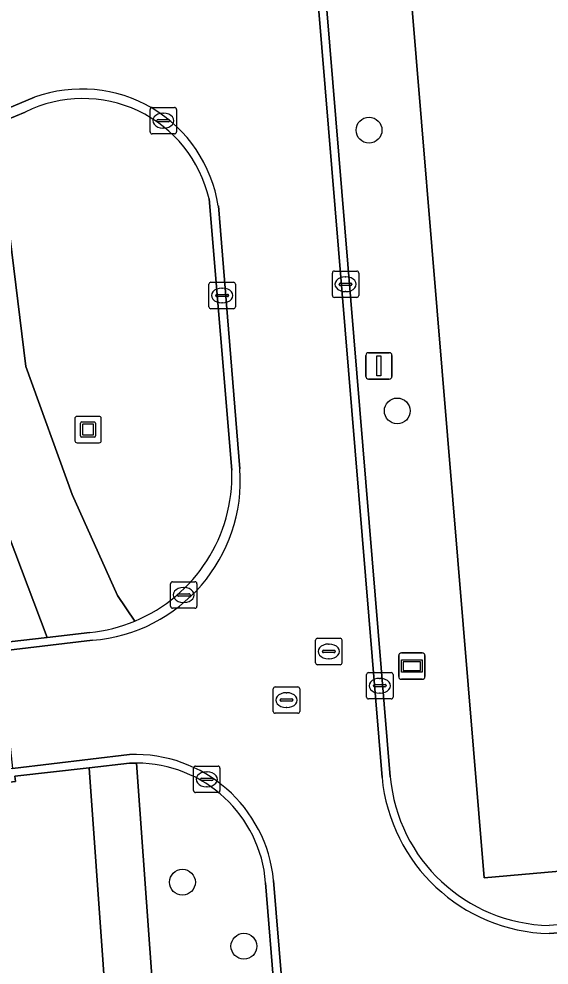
# Model space of a CAD drawing. Extents: x 162661 to 163484, y 380247 to 381230.
# Drawn here: x 163090.12 to 163110.19, y 380776.04 to 380811.86 of the extents above; entities that cross this region are included whole.
import ezdxf

# ---------------------------------------------------------------- set-up
doc = ezdxf.new("R2010")
doc.units = 0
for name, color, linetype in [('IMGEO_Boom', 7, 'Continuous'), ('IMGEO_Erf', 7, 'Continuous'), ('IMGEO_Groenvoorziening', 7, 'Continuous'), ('IMGEO_Kolk', 7, 'Continuous'), ('IMGEO_Kunstobject', 7, 'Continuous'), ('IMGEO_Lichtmast', 7, 'Continuous'), ('IMGEO_Rijbaan_lokaal_gesloten', 7, 'Continuous'), ('IMGEO_Rijbaan_lokaal_open', 7, 'Continuous'), ('IMGEO_Rioolput', 7, 'Continuous'), ('IMGEO_Voetpad_onverhard', 7, 'Continuous'), ('IMGEO_Voetpad_open', 7, 'Continuous'), ('IMGEO_Wegwijzer', 7, 'Continuous')]:
    doc.layers.add(name, color=color, linetype=linetype)

msp = doc.modelspace()

# ---------------------------------------------------------------- linework, layer by layer
at = {"layer": 'IMGEO_Boom'}
for centre in [(163103.378, 380807.649), (163104.447, 380797.019), (163096.314, 380779.175), (163098.642, 380776.752)]:
    msp.add_circle(centre, 0.489, dxfattribs=at)
at = {"layer": 'IMGEO_Erf'}
for points in [[(163123.374, 380830.767), (163123.388, 380830.302), (163119.732, 380830.269), (163119.673, 380830.754), (163106.322, 380830.801), (163103.397, 380830.811), (163103.788, 380827.01), (163107.334, 380784.216), (163107.736, 380779.339), (163120.148, 380780.444), (163121.048, 380780.505), (163121.933, 380780.565), (163124.339, 380780.727), (163127.759, 380780.998), (163130.169, 380781.233)], [(163028.488, 380778.563), (163028.665, 380775.858), (163029.443, 380764.786), (163030.493, 380750), (163032.814, 380717.345), (163058.503, 380720.872), (163058.785, 380720.911), (163058.335, 380728.365), (163094.742, 380732.927), (163096.39, 380733.078), (163096.353, 380733.518), (163095.175, 380750), (163092.778, 380783.508), (163089.971, 380783.193), (163089.993, 380782.992), (163039.001, 380776.996), (163034.619, 380776.499)]]:
    msp.add_lwpolyline(points, dxfattribs=at)
at = {"layer": 'IMGEO_Groenvoorziening'}
for points in [[(163121.097, 380779.782), (163121.048, 380780.505), (163120.148, 380780.444), (163107.736, 380779.339), (163107.334, 380784.216), (163103.788, 380827.01), (163103.397, 380830.811), (163106.322, 380830.801), (163106.381, 380832.492), (163105.321, 380832.491)], [(163100.635, 380826.124), (163104.182, 380783.167)], [(163090.367, 380808.335), (163089.254, 380807.876), (163090.381, 380798.7), (163092.138, 380793.85), (163093.857, 380790.03), (163094.515, 380789.061)], [(163034.352, 380781.96), (163039.382, 380782.529), (163091.191, 380788.443), (163087.508, 380798.177), (163086.729, 380806.834), (163084.294, 380805.828), (163084.311, 380805.649), (163083.113, 380805.114), (163068.745, 380799.107), (163050.701, 380791.564), (163048.473, 380790.555)], [(163098.185, 380794.776), (163097.322, 380805.044)], [(163094.575, 380783.687), (163096.993, 380750), (163098.135, 380734.008), (163098.199, 380733.244), (163101.635, 380733.559), (163102.077, 380733.6), (163103.02, 380733.686), (163102.908, 380735.018), (163100.666, 380761.794)], [(163100.666, 380761.794), (163100.872, 380761.825), (163100.826, 380762.387), (163099.464, 380779.156)]]:
    msp.add_lwpolyline(points, dxfattribs=at)
for centre, radius, start, end in [((163092.547, 380803.947), 4.9, 12.9382, 116.4162), ((163092.2, 380794.583), 5.988, 292.7425, 1.8428), ((163094.561, 380778.768), 4.919, 4.5204, 89.8324), ((163110.338, 380783.718), 6.18, 185.1113, 268.7152)]:
    msp.add_arc(centre, radius, start, end, dxfattribs=at)
at = {"layer": 'IMGEO_Kolk'}
for p, q in [((163095.09, 380807.584), (163095.09, 380808.436)), ((163095.165, 380808.51), (163096.017, 380808.51)), ((163096.091, 380808.436), (163096.091, 380807.584)), ((163095.349, 380808.004), (163095.349, 380808.016)), ((163095.392, 380808.053), (163095.79, 380808.053)), ((163095.578, 380808.29), (163095.603, 380808.29)), ((163095.833, 380808.016), (163095.833, 380808.004)), ((163095.787, 380807.967), (163095.389, 380807.967)), ((163095.601, 380807.73), (163095.576, 380807.73)), ((163096.017, 380807.51), (163095.165, 380807.51)), ((163102.065, 380802.315), (163102.917, 380802.315)), ((163101.99, 380801.389), (163101.99, 380802.241)), ((163102.478, 380802.095), (163102.503, 380802.095)), ((163102.991, 380802.241), (163102.991, 380801.389)), ((163097.319, 380800.964), (163097.319, 380801.816)), ((163097.394, 380801.89), (163098.246, 380801.89)), ((163097.807, 380801.67), (163097.832, 380801.67)), ((163098.32, 380801.816), (163098.32, 380800.964)), ((163102.249, 380801.809), (163102.249, 380801.821)), ((163102.687, 380801.772), (163102.289, 380801.772)), ((163102.292, 380801.858), (163102.69, 380801.858)), ((163102.733, 380801.821), (163102.733, 380801.809)), ((163097.578, 380801.384), (163097.578, 380801.396)), ((163098.016, 380801.347), (163097.618, 380801.347)), ((163097.621, 380801.433), (163098.019, 380801.433)), ((163098.062, 380801.396), (163098.062, 380801.384)), ((163102.917, 380801.315), (163102.065, 380801.315)), ((163102.501, 380801.535), (163102.476, 380801.535)), ((163098.246, 380800.89), (163097.394, 380800.89)), ((163097.83, 380801.11), (163097.805, 380801.11)), ((163095.863, 380789.624), (163095.863, 380790.476)), ((163095.938, 380790.55), (163096.79, 380790.55)), ((163096.864, 380790.476), (163096.864, 380789.624)), ((163096.351, 380790.33), (163096.376, 380790.33)), ((163096.122, 380790.044), (163096.122, 380790.056)), ((163096.56, 380790.007), (163096.162, 380790.007)), ((163096.165, 380790.093), (163096.563, 380790.093)), ((163096.374, 380789.77), (163096.349, 380789.77)), ((163096.606, 380790.056), (163096.606, 380790.044)), ((163096.79, 380789.55), (163095.938, 380789.55)), ((163103.285, 380786.188), (163103.285, 380787.04)), ((163103.36, 380787.114), (163104.212, 380787.114)), ((163103.773, 380786.894), (163103.798, 380786.894)), ((163104.286, 380787.04), (163104.286, 380786.188)), ((163103.544, 380786.608), (163103.544, 380786.62)), ((163103.982, 380786.571), (163103.584, 380786.571)), ((163103.587, 380786.657), (163103.985, 380786.657)), ((163104.028, 380786.62), (163104.028, 380786.608)), ((163103.796, 380786.334), (163103.771, 380786.334)), ((163104.212, 380786.114), (163103.36, 380786.114)), ((163096.735, 380782.645), (163096.735, 380783.497)), ((163096.81, 380783.571), (163097.662, 380783.571)), ((163097.223, 380783.351), (163097.248, 380783.351)), ((163097.736, 380783.497), (163097.736, 380782.645)), ((163096.994, 380783.065), (163096.994, 380783.077)), ((163097.432, 380783.028), (163097.034, 380783.028)), ((163097.037, 380783.114), (163097.435, 380783.114)), ((163097.478, 380783.077), (163097.478, 380783.065)), ((163097.246, 380782.791), (163097.221, 380782.791)), ((163097.662, 380782.571), (163096.81, 380782.571))]:
    msp.add_line(p, q, dxfattribs=at)
for points in [[(163095.09, 380807.584), (163095.09, 380808.436)], [(163095.165, 380808.51), (163096.017, 380808.51)], [(163096.091, 380808.436), (163096.091, 380807.584)], [(163096.017, 380807.51), (163095.165, 380807.51)], [(163102.065, 380802.315), (163102.917, 380802.315)], [(163101.99, 380801.389), (163101.99, 380802.241)], [(163102.991, 380802.241), (163102.991, 380801.389)], [(163097.319, 380800.964), (163097.319, 380801.816)], [(163097.394, 380801.89), (163098.246, 380801.89)], [(163098.32, 380801.816), (163098.32, 380800.964)], [(163102.917, 380801.315), (163102.065, 380801.315)], [(163098.246, 380800.89), (163097.394, 380800.89)], [(163095.863, 380789.624), (163095.863, 380790.476)], [(163095.938, 380790.55), (163096.79, 380790.55)], [(163096.864, 380790.476), (163096.864, 380789.624)], [(163096.79, 380789.55), (163095.938, 380789.55)], [(163103.285, 380786.188), (163103.285, 380787.04)], [(163103.36, 380787.114), (163104.212, 380787.114)], [(163104.286, 380787.04), (163104.286, 380786.188)], [(163104.212, 380786.114), (163103.36, 380786.114)], [(163096.735, 380782.645), (163096.735, 380783.497)], [(163096.81, 380783.571), (163097.662, 380783.571)], [(163097.736, 380783.497), (163097.736, 380782.645)], [(163097.662, 380782.571), (163096.81, 380782.571)]]:
    msp.add_lwpolyline(points, dxfattribs=at)
for centre, radius, start, end in [((163095.167, 380808.434), 0.0765, 91.552, 178.448), ((163095.167, 380808.434), 0.0765, 91.552, 178.448), ((163096.015, 380808.434), 0.0765, 1.552, 88.448), ((163096.015, 380808.434), 0.0765, 1.552, 88.448), ((163095.389, 380808.013), 0.0403, 85.8775, 175.7526), ((163095.794, 380808.015), 0.0386, 1.7309, 96.639), ((163095.386, 380808.003), 0.0366, 178.938, 274.7102), ((163095.79, 380808.01), 0.043, 264.8664, 352.4533), ((163095.167, 380807.586), 0.0765, 181.552, 268.448), ((163095.167, 380807.586), 0.0765, 181.552, 268.448), ((163096.015, 380807.586), 0.0765, 271.552, 358.448), ((163096.015, 380807.586), 0.0765, 271.552, 358.448), ((163102.067, 380802.239), 0.0765, 91.552, 178.448), ((163102.067, 380802.239), 0.0765, 91.552, 178.448), ((163102.915, 380802.239), 0.0765, 1.552, 88.448), ((163102.915, 380802.239), 0.0765, 1.552, 88.448), ((163097.396, 380801.814), 0.0765, 91.552, 178.448), ((163097.396, 380801.814), 0.0765, 91.552, 178.448), ((163098.244, 380801.814), 0.0765, 1.552, 88.448), ((163098.244, 380801.814), 0.0765, 1.552, 88.448), ((163102.289, 380801.818), 0.0403, 85.8775, 175.7526), ((163102.286, 380801.808), 0.0366, 178.938, 274.7102), ((163102.69, 380801.815), 0.043, 264.8664, 352.4533), ((163102.694, 380801.82), 0.0386, 1.7309, 96.639), ((163097.618, 380801.393), 0.0403, 85.8775, 175.7526), ((163097.615, 380801.383), 0.0366, 178.938, 274.7102), ((163098.019, 380801.39), 0.043, 264.8664, 352.4533), ((163098.023, 380801.395), 0.0386, 1.7309, 96.639), ((163102.067, 380801.391), 0.0765, 181.552, 268.448), ((163102.067, 380801.391), 0.0765, 181.552, 268.448), ((163102.915, 380801.391), 0.0765, 271.552, 358.448), ((163102.915, 380801.391), 0.0765, 271.552, 358.448), ((163097.396, 380800.966), 0.0765, 181.552, 268.448), ((163097.396, 380800.966), 0.0765, 181.552, 268.448), ((163098.244, 380800.966), 0.0765, 271.552, 358.448), ((163098.244, 380800.966), 0.0765, 271.552, 358.448), ((163095.94, 380790.474), 0.0765, 91.552, 178.448), ((163095.94, 380790.474), 0.0765, 91.552, 178.448), ((163096.788, 380790.474), 0.0765, 1.552, 88.448), ((163096.788, 380790.474), 0.0765, 1.552, 88.448), ((163096.162, 380790.053), 0.0403, 85.8775, 175.7526), ((163096.159, 380790.043), 0.0366, 178.938, 274.7102), ((163096.563, 380790.05), 0.043, 264.8664, 352.4533), ((163096.567, 380790.055), 0.0386, 1.7309, 96.639), ((163095.94, 380789.626), 0.0765, 181.552, 268.448), ((163095.94, 380789.626), 0.0765, 181.552, 268.448), ((163096.788, 380789.626), 0.0765, 271.552, 358.448), ((163096.788, 380789.626), 0.0765, 271.552, 358.448), ((163103.362, 380787.038), 0.0765, 91.552, 178.448), ((163103.362, 380787.038), 0.0765, 91.552, 178.448), ((163104.21, 380787.038), 0.0765, 1.552, 88.448), ((163104.21, 380787.038), 0.0765, 1.552, 88.448), ((163103.584, 380786.617), 0.0403, 85.8775, 175.7526), ((163103.581, 380786.607), 0.0366, 178.938, 274.7102), ((163103.985, 380786.614), 0.043, 264.8664, 352.4533), ((163103.989, 380786.619), 0.0386, 1.7309, 96.639), ((163103.362, 380786.19), 0.0765, 181.552, 268.448), ((163103.362, 380786.19), 0.0765, 181.552, 268.448), ((163104.21, 380786.19), 0.0765, 271.552, 358.448), ((163104.21, 380786.19), 0.0765, 271.552, 358.448), ((163096.812, 380783.495), 0.0765, 91.552, 178.448), ((163096.812, 380783.495), 0.0765, 91.552, 178.448), ((163097.66, 380783.495), 0.0765, 1.552, 88.448), ((163097.66, 380783.495), 0.0765, 1.552, 88.448), ((163097.034, 380783.074), 0.0403, 85.8775, 175.7526), ((163097.031, 380783.064), 0.0366, 178.938, 274.7102), ((163097.435, 380783.071), 0.043, 264.8664, 352.4533), ((163097.439, 380783.076), 0.0386, 1.7309, 96.639), ((163096.812, 380782.647), 0.0765, 181.552, 268.448), ((163096.812, 380782.647), 0.0765, 181.552, 268.448), ((163097.66, 380782.647), 0.0765, 271.552, 358.448), ((163097.66, 380782.647), 0.0765, 271.552, 358.448)]:
    msp.add_arc(centre, radius, start, end, dxfattribs=at)
for centre, major_axis, ratio, start_param, end_param in [((163095.577, 380808.01), (-0.387, 0.002), 0.722429, 4.712389, 7.853982), ((163095.602, 380808.01), (-0.39, 0.002), 0.717154, 1.570796, 4.712389), ((163102.477, 380801.815), (-0.387, 0.002), 0.722429, 4.712389, 7.853982), ((163102.502, 380801.815), (-0.39, 0.002), 0.717154, 1.570796, 4.712389), ((163097.806, 380801.39), (-0.387, 0.002), 0.722429, 4.712389, 7.853982), ((163097.831, 380801.39), (-0.39, 0.002), 0.717154, 1.570796, 4.712389), ((163096.35, 380790.05), (-0.387, 0.002), 0.722429, 4.712389, 7.853982), ((163096.375, 380790.05), (-0.39, 0.002), 0.717154, 1.570796, 4.712389), ((163103.772, 380786.614), (-0.387, 0.002), 0.722429, 4.712389, 7.853982), ((163103.797, 380786.614), (-0.39, 0.002), 0.717154, 1.570796, 4.712389), ((163097.222, 380783.071), (-0.387, 0.002), 0.722429, 4.712389, 7.853982), ((163097.247, 380783.071), (-0.39, 0.002), 0.717154, 1.570796, 4.712389)]:
    msp.add_ellipse(centre, major_axis=major_axis, ratio=ratio, start_param=start_param, end_param=end_param, dxfattribs=at)
at = {"layer": 'IMGEO_Kunstobject'}
for p, q in [((163092.242, 380796.73), (163092.242, 380795.889)), ((163092.242, 380796.73), (163092.242, 380795.889)), ((163093.158, 380796.814), (163092.317, 380796.814)), ((163093.158, 380796.814), (163092.317, 380796.814)), ((163092.456, 380796.078), (163092.456, 380796.552)), ((163092.506, 380796.602), (163092.98, 380796.602)), ((163093.03, 380796.552), (163093.03, 380796.078)), ((163093.242, 380795.898), (163093.242, 380796.739)), ((163093.242, 380795.898), (163093.242, 380796.739)), ((163092.536, 380796.502), (163092.536, 380796.128)), ((163092.93, 380796.522), (163092.556, 380796.522)), ((163092.95, 380796.128), (163092.95, 380796.502)), ((163092.98, 380796.028), (163092.506, 380796.028)), ((163092.556, 380796.108), (163092.93, 380796.108)), ((163092.326, 380795.814), (163093.167, 380795.814)), ((163092.326, 380795.814), (163093.167, 380795.814))]:
    msp.add_line(p, q, dxfattribs=at)
for centre, radius, start, end in [((163092.32, 380796.736), 0.0779, 92.4484, 184.2845), ((163092.32, 380796.736), 0.0779, 92.4484, 184.2845), ((163092.506, 380796.552), 0.05, 90, 180), ((163092.98, 380796.552), 0.05, 360, 90), ((163093.164, 380796.736), 0.0779, 2.4484, 94.2845), ((163093.164, 380796.736), 0.0779, 2.4484, 94.2845), ((163092.556, 380796.502), 0.02, 90, 180), ((163092.93, 380796.502), 0.02, 360, 90), ((163092.32, 380795.892), 0.0779, 182.4484, 274.2845), ((163092.32, 380795.892), 0.0779, 182.4484, 274.2845), ((163092.506, 380796.078), 0.05, 180, 270), ((163092.556, 380796.128), 0.02, 180, 270), ((163092.93, 380796.128), 0.02, 270, 0), ((163092.98, 380796.078), 0.05, 270, 0), ((163093.164, 380795.892), 0.0779, 272.4484, 4.2845), ((163093.164, 380795.892), 0.0779, 272.4484, 4.2845)]:
    msp.add_arc(centre, radius, start, end, dxfattribs=at)
at = {"layer": 'IMGEO_Lichtmast'}
for p, q in [((163103.256, 380798.324), (163103.256, 380799.124)), ((163103.256, 380799.124), (163103.256, 380798.324)), ((163103.356, 380799.224), (163104.146, 380799.224)), ((163104.146, 380799.224), (163103.356, 380799.224)), ((163104.246, 380799.124), (163104.246, 380798.324)), ((163104.246, 380798.324), (163104.246, 380799.124)), ((163104.146, 380798.224), (163103.356, 380798.224)), ((163103.356, 380798.224), (163104.146, 380798.224))]:
    msp.add_line(p, q, dxfattribs=at)
msp.add_lwpolyline([(163103.676, 380799.099), (163103.826, 380799.099), (163103.826, 380798.349), (163103.676, 380798.349), (163103.676, 380799.099)], dxfattribs=at)
for centre, start, end in [((163103.356, 380799.124), 90, 180), ((163103.356, 380799.124), 90, 180), ((163104.146, 380799.124), 0, 90), ((163104.146, 380799.124), 360, 90), ((163103.356, 380798.324), 180, 270), ((163103.356, 380798.324), 180, 270), ((163104.146, 380798.324), 270, 0), ((163104.146, 380798.324), 270, 0)]:
    msp.add_arc(centre, 0.1, start, end, dxfattribs=at)
at = {"layer": 'IMGEO_Rijbaan_lokaal_gesloten'}
for points in [[(163103.871, 380783.141), (163100.315, 380826.209)], [(163093.232, 380814.726), (163088.886, 380812.904), (163082.46, 380810.212), (163084.178, 380806.144), (163090.719, 380808.893)], [(163097.674, 380804.78), (163098.491, 380794.823)], [(163092.906, 380788.335), (163089.413, 380787.922), (163089.883, 380783.479), (163094.315, 380784.01)], [(163099.768, 380779.241), (163101.152, 380762.413), (163105.557, 380762.775), (163105.315, 380765.731)], [(163110.481, 380772.261), (163111.711, 380772.35), (163111.403, 380777.32), (163110.194, 380777.232)]]:
    msp.add_lwpolyline(points, dxfattribs=at)
for centre, radius, start, end in [((163092.506, 380803.979), 5.229, 8.8143, 109.9878), ((163092.431, 380794.392), 6.076, 274.4873, 4.0676), ((163094.506, 380778.727), 5.287, 5.5822, 92.0742), ((163110.368, 380783.756), 6.526, 185.4084, 268.4686)]:
    msp.add_arc(centre, radius, start, end, dxfattribs=at)
at = {"layer": 'IMGEO_Rijbaan_lokaal_open'}
for points in [[(163100.315, 380826.209), (163103.871, 380783.141)], [(163104.182, 380783.167), (163100.635, 380826.124)], [(163090.719, 380808.893), (163084.178, 380806.144), (163047.036, 380790.535)], [(163048.473, 380790.555), (163050.701, 380791.564), (163068.745, 380799.107), (163083.113, 380805.114), (163084.311, 380805.649), (163084.294, 380805.828), (163086.729, 380806.834), (163089.254, 380807.876), (163090.367, 380808.335)], [(163097.322, 380805.044), (163098.185, 380794.776)], [(163098.491, 380794.823), (163097.674, 380804.78)], [(163034.12, 380781.401), (163039.211, 380781.969), (163089.413, 380787.922), (163092.906, 380788.335)], [(163092.808, 380788.627), (163091.191, 380788.443), (163039.382, 380782.529), (163034.352, 380781.96)], [(163094.315, 380784.01), (163089.883, 380783.479), (163038.986, 380777.517), (163034.577, 380776.948)], [(163039.001, 380776.996), (163089.993, 380782.992), (163089.971, 380783.193), (163092.778, 380783.508), (163094.315, 380783.681), (163094.445, 380783.685), (163094.575, 380783.687)], [(163099.464, 380779.156), (163100.826, 380762.387), (163101.152, 380762.413), (163099.768, 380779.241)], [(163110.194, 380777.232), (163111.403, 380777.32), (163111.385, 380777.62), (163110.199, 380777.539)]]:
    msp.add_lwpolyline(points, dxfattribs=at)
for centre, radius, start, end in [((163092.506, 380803.979), 5.229, 8.8143, 109.9878), ((163092.547, 380803.947), 4.9, 12.9382, 116.4162), ((163092.431, 380794.392), 6.076, 274.4873, 4.0676), ((163092.2, 380794.583), 5.988, 292.7425, 1.8428), ((163092.202, 380794.583), 5.987, 275.8065, 292.7235), ((163094.506, 380778.727), 5.287, 5.5822, 92.0742), ((163094.561, 380778.768), 4.919, 4.5204, 89.8324), ((163110.368, 380783.756), 6.526, 185.4084, 268.4686), ((163110.338, 380783.718), 6.18, 185.1113, 268.7152)]:
    msp.add_arc(centre, radius, start, end, dxfattribs=at)
at = {"layer": 'IMGEO_Rioolput'}
for p, q in [((163101.354, 380787.486), (163101.354, 380788.338)), ((163101.429, 380788.412), (163102.281, 380788.412)), ((163102.355, 380788.338), (163102.355, 380787.486)), ((163101.656, 380787.955), (163102.054, 380787.955)), ((163101.842, 380788.192), (163101.867, 380788.192)), ((163101.613, 380787.906), (163101.613, 380787.918)), ((163102.051, 380787.869), (163101.653, 380787.869)), ((163101.865, 380787.632), (163101.84, 380787.632)), ((163102.097, 380787.918), (163102.097, 380787.906)), ((163102.281, 380787.412), (163101.429, 380787.412)), ((163099.828, 380786.571), (163100.68, 380786.571)), ((163099.753, 380785.645), (163099.753, 380786.497)), ((163100.241, 380786.351), (163100.266, 380786.351)), ((163100.754, 380786.497), (163100.754, 380785.645)), ((163100.012, 380786.065), (163100.012, 380786.077)), ((163100.45, 380786.028), (163100.052, 380786.028)), ((163100.055, 380786.114), (163100.453, 380786.114)), ((163100.496, 380786.077), (163100.496, 380786.065)), ((163100.68, 380785.571), (163099.828, 380785.571)), ((163100.264, 380785.791), (163100.239, 380785.791))]:
    msp.add_line(p, q, dxfattribs=at)
for points in [[(163101.354, 380787.486), (163101.354, 380788.338)], [(163101.429, 380788.412), (163102.281, 380788.412)], [(163102.355, 380788.338), (163102.355, 380787.486)], [(163102.281, 380787.412), (163101.429, 380787.412)], [(163099.828, 380786.571), (163100.68, 380786.571)], [(163099.753, 380785.645), (163099.753, 380786.497)], [(163100.754, 380786.497), (163100.754, 380785.645)], [(163100.68, 380785.571), (163099.828, 380785.571)]]:
    msp.add_lwpolyline(points, dxfattribs=at)
for centre, radius, start, end in [((163101.431, 380788.336), 0.0765, 91.552, 178.448), ((163101.431, 380788.336), 0.0765, 91.552, 178.448), ((163102.279, 380788.336), 0.0765, 1.552, 88.448), ((163102.279, 380788.336), 0.0765, 1.552, 88.448), ((163101.653, 380787.915), 0.0403, 85.8775, 175.7526), ((163102.058, 380787.917), 0.0386, 1.7309, 96.639), ((163101.65, 380787.905), 0.0366, 178.938, 274.7102), ((163102.054, 380787.912), 0.043, 264.8664, 352.4533), ((163101.431, 380787.488), 0.0765, 181.552, 268.448), ((163101.431, 380787.488), 0.0765, 181.552, 268.448), ((163102.279, 380787.488), 0.0765, 271.552, 358.448), ((163102.279, 380787.488), 0.0765, 271.552, 358.448), ((163099.83, 380786.495), 0.0765, 91.552, 178.448), ((163099.83, 380786.495), 0.0765, 91.552, 178.448), ((163100.678, 380786.495), 0.0765, 1.552, 88.448), ((163100.678, 380786.495), 0.0765, 1.552, 88.448), ((163100.052, 380786.074), 0.0403, 85.8775, 175.7526), ((163100.049, 380786.064), 0.0366, 178.938, 274.7102), ((163100.453, 380786.071), 0.043, 264.8664, 352.4533), ((163100.457, 380786.076), 0.0386, 1.7309, 96.639), ((163099.83, 380785.647), 0.0765, 181.552, 268.448), ((163099.83, 380785.647), 0.0765, 181.552, 268.448), ((163100.678, 380785.647), 0.0765, 271.552, 358.448), ((163100.678, 380785.647), 0.0765, 271.552, 358.448)]:
    msp.add_arc(centre, radius, start, end, dxfattribs=at)
for centre, major_axis, ratio, start_param, end_param in [((163101.841, 380787.912), (-0.387, 0.002), 0.722429, 4.712389, 7.853982), ((163101.866, 380787.912), (-0.39, 0.002), 0.717154, 1.570796, 4.712389), ((163100.24, 380786.071), (-0.387, 0.002), 0.722429, 4.712389, 7.853982), ((163100.265, 380786.071), (-0.39, 0.002), 0.717154, 1.570796, 4.712389)]:
    msp.add_ellipse(centre, major_axis=major_axis, ratio=ratio, start_param=start_param, end_param=end_param, dxfattribs=at)
at = {"layer": 'IMGEO_Voetpad_onverhard'}
for points in [[(163089.254, 380807.876), (163086.729, 380806.834), (163087.508, 380798.177), (163091.191, 380788.443), (163092.808, 380788.627)], [(163094.515, 380789.061), (163093.857, 380790.03), (163092.138, 380793.85), (163090.381, 380798.7), (163089.254, 380807.876)]]:
    msp.add_lwpolyline(points, dxfattribs=at)
msp.add_arc((163092.202, 380794.583), 5.987, 275.8065, 292.7235, dxfattribs=at)
at = {"layer": 'IMGEO_Voetpad_open'}
msp.add_lwpolyline([(163094.315, 380783.681), (163092.778, 380783.508), (163095.175, 380750), (163096.353, 380733.518), (163096.39, 380733.078), (163098.199, 380733.244), (163098.135, 380734.008), (163096.993, 380750), (163094.575, 380783.687), (163094.445, 380783.685)], close=True, dxfattribs=at)
at = {"layer": 'IMGEO_Wegwijzer'}
for p, q in [((163104.505, 380786.958), (163104.505, 380787.758)), ((163104.505, 380787.758), (163104.505, 380786.958)), ((163104.605, 380787.858), (163105.395, 380787.858)), ((163105.395, 380787.858), (163104.605, 380787.858)), ((163105.495, 380787.758), (163105.495, 380786.958)), ((163105.495, 380786.958), (163105.495, 380787.758)), ((163105.395, 380786.858), (163104.605, 380786.858)), ((163104.605, 380786.858), (163105.395, 380786.858))]:
    msp.add_line(p, q, dxfattribs=at)
for points in [[(163104.606, 380787.59), (163105.394, 380787.59), (163105.394, 380787.126), (163104.606, 380787.126), (163104.606, 380787.59)], [(163104.671, 380787.525), (163104.671, 380787.191), (163105.329, 380787.191), (163105.329, 380787.525), (163104.671, 380787.525)]]:
    msp.add_lwpolyline(points, dxfattribs=at)
for centre, start, end in [((163104.605, 380787.758), 90, 180), ((163104.605, 380787.758), 90, 180), ((163105.395, 380787.758), 0, 90), ((163105.395, 380787.758), 360, 90), ((163104.605, 380786.958), 180, 270), ((163104.605, 380786.958), 180, 270), ((163105.395, 380786.958), 270, 0), ((163105.395, 380786.958), 270, 0)]:
    msp.add_arc(centre, 0.1, start, end, dxfattribs=at)

doc.saveas('drawing.dxf')
